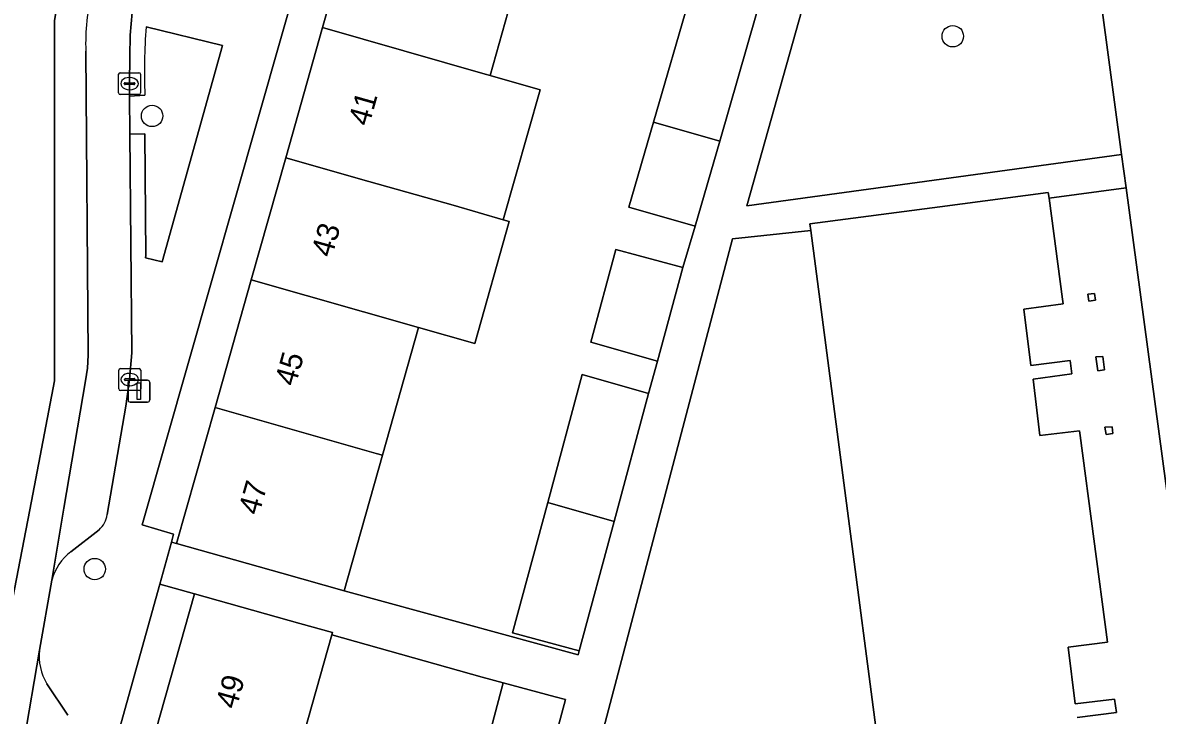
# Model space of a CAD drawing. Extents: x 163147 to 163550, y 380933 to 381639.
# Drawn here: x 163202 to 163253.8, y 381404.3 to 381435.9 of the extents above; entities that cross this region are included whole.
import ezdxf

# ---------------------------------------------------------------- set-up
doc = ezdxf.new("R2010")
doc.units = 0
for name, color, linetype in [('IMGEO_Boom', 7, 'Continuous'), ('IMGEO_Erf', 7, 'Continuous'), ('IMGEO_Fietspad_gesloten', 7, 'Continuous'), ('IMGEO_Groenvoorziening', 7, 'Continuous'), ('IMGEO_Hek', 7, 'Continuous'), ('IMGEO_Kolk', 7, 'Continuous'), ('IMGEO_Lichtmast', 7, 'Continuous'), ('IMGEO_Pand', 7, 'Continuous'), ('IMGEO_Pand_nummerreeks', 7, 'Continuous'), ('IMGEO_Parkeervlak_open', 7, 'Continuous'), ('IMGEO_Rijbaan_lokaal_gesloten', 7, 'Continuous'), ('IMGEO_Voetpad_open', 7, 'Continuous')]:
    doc.layers.add(name, color=color, linetype=linetype)

msp = doc.modelspace()

# ---------------------------------------------------------------- linework, layer by layer
at = {"layer": 'IMGEO_Boom'}
for centre in [(163244.469, 381435.322), (163207.876, 381431.678), (163205.255, 381410.967)]:
    msp.add_circle(centre, 0.489, dxfattribs=at)
at = {"layer": 'IMGEO_Erf'}
for points in [[(163218.959, 381447.365), (163220.594, 381453.144), (163222.244, 381458.973), (163223.876, 381464.74), (163225.339, 381464.399), (163227.677, 381472.702), (163226.121, 381473.3), (163223.737, 381464.635), (163222.262, 381465.047), (163207.416, 381412.989), (163208.859, 381412.568), (163208.756, 381412.2), (163208.989, 381412.135), (163210.75, 381418.357), (163212.398, 381424.182), (163213.979, 381429.766), (163215.663, 381435.717), (163217.323, 381441.585)], [(163250.682, 381423.211), (163250.652, 381423.42), (163250.635, 381423.537), (163250.942, 381423.571), (163250.986, 381423.264)], [(163251.007, 381420.667), (163251.325, 381420.69), (163251.402, 381420.073), (163251.104, 381420.023)], [(163251.477, 381417.118), (163251.418, 381417.458), (163251.747, 381417.472), (163251.78, 381417.162)], [(163203.745, 381388.288), (163205.79, 381395.559), (163207.822, 381402.781), (163209.807, 381409.838), (163208.221, 381410.28), (163194.052, 381359.469), (163195.521, 381359.055), (163197.595, 381366.428), (163199.658, 381373.761), (163201.68, 381380.948)]]:
    msp.add_lwpolyline(points, close=True, dxfattribs=at)
for points in [[(163224.978, 381439.398), (163223.318, 381433.532), (163225.61, 381432.878), (163223.913, 381426.93), (163224.193, 381426.848), (163222.618, 381421.284), (163220.055, 381422.002), (163218.404, 381416.169), (163216.649, 381409.968), (163227.347, 381407.045), (163227.397, 381407.23), (163224.347, 381408.053), (163225.954, 381414.011), (163227.531, 381419.857), (163230.569, 381418.989), (163230.971, 381420.478), (163227.933, 381421.346), (163229.074, 381425.576), (163232.124, 381424.753), (163232.693, 381426.636), (163229.667, 381427.509), (163230.789, 381431.395), (163232.474, 381437.235)], [(163258.396, 381383.641), (163252.391, 381428.393), (163248.867, 381427.918), (163249.48, 381423.304), (163249.508, 381423.091), (163247.721, 381422.851), (163248.039, 381420.272), (163249.838, 381420.498), (163249.914, 381419.887), (163248.143, 381419.648), (163248.451, 381417.075), (163250.261, 381417.286), (163250.289, 381417.073), (163251.54, 381407.63), (163249.735, 381407.401), (163250.061, 381404.815), (163251.86, 381405.026), (163251.949, 381404.42), (163250.155, 381404.191)], [(163252.191, 381317.758), (163237.977, 381426.449), (163234.394, 381426.061), (163227.903, 381401.347)], [(163222.451, 381400.242), (163223.921, 381405.768), (163222.952, 381406.026), (163216.083, 381407.958), (163214.127, 381401.004)]]:
    msp.add_lwpolyline(points, dxfattribs=at)
at = {"layer": 'IMGEO_Fietspad_gesloten'}
for points in [[(163241.568, 381568.239), (163223.711, 381513.764), (163218.451, 381497.565), (163216.801, 381492.716), (163214.12, 381481.676), (163206.489, 381449.486), (163203.704, 381437.827), (163203.421, 381436.022), (163203.421, 381430.45), (163203.421, 381421.474), (163203.421, 381419.565), (163202.361, 381414.066), (163200.997, 381406.978), (163199.813, 381399.806), (163199.503, 381397.64), (163197.853, 381391.449), (163194.244, 381378.759), (163188.546, 381358.485), (163166.425, 381280.691)], [(163168.406, 381281.262), (163179.271, 381319.843), (163184.929, 381339.887), (163190.292, 381358.866), (163196.902, 381382.418), (163200.87, 381396.808), (163201.039, 381397.48), (163201.153, 381398.031), (163202.014, 381403.062), (163202.729, 381407.262), (163203.289, 381410.463), (163203.844, 381413.75), (163204.827, 381419.568), (163204.916, 381420.152), (163204.948, 381420.745), (163204.846, 381434.635)]]:
    msp.add_lwpolyline(points, dxfattribs=at)
msp.add_arc((163214.203, 381435.026), 9.365, 165.3812, 182.3951, dxfattribs=at)
at = {"layer": 'IMGEO_Groenvoorziening'}
msp.add_lwpolyline([(163247.511, 381464.766), (163245.713, 381465.817), (163238.676, 381440.476), (163235.062, 381427.567), (163252.186, 381429.92)], close=True, dxfattribs=at)
for points in [[(163211.091, 381434.896), (163207.598, 381435.755)], [(163207.547, 381432.629), (163206.846, 381432.58), (163206.862, 381430.839), (163207.541, 381430.863), (163207.588, 381425.3), (163207.572, 381425.199), (163208.33, 381425.004), (163211.091, 381434.896)]]:
    msp.add_lwpolyline(points, dxfattribs=at)
msp.add_arc((163235.334, 381433.739), 27.81, 175.843, 182.2877, dxfattribs=at)
at = {"layer": 'IMGEO_Hek'}
for points in [[(163235.062, 381427.567), (163238.676, 381440.476)], [(163252.186, 381429.92), (163235.062, 381427.567)]]:
    msp.add_lwpolyline(points, dxfattribs=at)
at = {"layer": 'IMGEO_Kolk'}
for p, q in [((163206.345, 381432.729), (163206.345, 381433.581)), ((163206.42, 381433.655), (163207.272, 381433.655)), ((163206.833, 381433.435), (163206.858, 381433.435)), ((163207.346, 381433.581), (163207.346, 381432.729)), ((163206.604, 381433.149), (163206.604, 381433.161)), ((163207.042, 381433.112), (163206.644, 381433.112)), ((163206.647, 381433.198), (163207.045, 381433.198)), ((163206.856, 381432.875), (163206.831, 381432.875)), ((163207.088, 381433.161), (163207.088, 381433.149)), ((163207.272, 381432.655), (163206.42, 381432.655)), ((163206.352, 381419.204), (163206.352, 381420.056)), ((163206.427, 381420.13), (163207.279, 381420.13)), ((163206.84, 381419.91), (163206.865, 381419.91)), ((163207.353, 381420.056), (163207.353, 381419.204)), ((163206.611, 381419.624), (163206.611, 381419.636)), ((163207.049, 381419.587), (163206.651, 381419.587)), ((163206.654, 381419.673), (163207.052, 381419.673)), ((163207.095, 381419.636), (163207.095, 381419.624)), ((163207.279, 381419.13), (163206.427, 381419.13)), ((163206.863, 381419.35), (163206.838, 381419.35))]:
    msp.add_line(p, q, dxfattribs=at)
for points in [[(163206.345, 381432.729), (163206.345, 381433.581)], [(163206.42, 381433.655), (163207.272, 381433.655)], [(163207.346, 381433.581), (163207.346, 381432.729)], [(163207.272, 381432.655), (163206.42, 381432.655)], [(163206.352, 381419.204), (163206.352, 381420.056)], [(163206.427, 381420.13), (163207.279, 381420.13)], [(163207.353, 381420.056), (163207.353, 381419.204)], [(163207.279, 381419.13), (163206.427, 381419.13)]]:
    msp.add_lwpolyline(points, dxfattribs=at)
for centre, radius, start, end in [((163206.422, 381433.579), 0.0765, 91.552, 178.448), ((163206.422, 381433.579), 0.0765, 91.552, 178.448), ((163207.27, 381433.579), 0.0765, 1.552, 88.448), ((163207.27, 381433.579), 0.0765, 1.552, 88.448), ((163206.644, 381433.158), 0.0403, 85.8775, 175.7526), ((163206.641, 381433.148), 0.0366, 178.938, 274.7102), ((163207.045, 381433.155), 0.043, 264.8664, 352.4533), ((163207.049, 381433.16), 0.0386, 1.7309, 96.639), ((163206.422, 381432.731), 0.0765, 181.552, 268.448), ((163206.422, 381432.731), 0.0765, 181.552, 268.448), ((163207.27, 381432.731), 0.0765, 271.552, 358.448), ((163207.27, 381432.731), 0.0765, 271.552, 358.448), ((163206.429, 381420.054), 0.0765, 91.552, 178.448), ((163206.429, 381420.054), 0.0765, 91.552, 178.448), ((163207.277, 381420.054), 0.0765, 1.552, 88.448), ((163207.277, 381420.054), 0.0765, 1.552, 88.448), ((163206.651, 381419.633), 0.0403, 85.8775, 175.7526), ((163206.648, 381419.623), 0.0366, 178.938, 274.7102), ((163207.052, 381419.63), 0.043, 264.8664, 352.4533), ((163207.056, 381419.635), 0.0386, 1.7309, 96.639), ((163206.429, 381419.206), 0.0765, 181.552, 268.448), ((163206.429, 381419.206), 0.0765, 181.552, 268.448), ((163207.277, 381419.206), 0.0765, 271.552, 358.448), ((163207.277, 381419.206), 0.0765, 271.552, 358.448)]:
    msp.add_arc(centre, radius, start, end, dxfattribs=at)
for centre, major_axis, ratio, start_param, end_param in [((163206.832, 381433.155), (-0.387, 0.002), 0.722429, 4.712389, 7.853982), ((163206.857, 381433.155), (-0.39, 0.002), 0.717154, 1.570796, 4.712389), ((163206.839, 381419.63), (-0.387, 0.002), 0.722429, 4.712389, 7.853982), ((163206.864, 381419.63), (-0.39, 0.002), 0.717154, 1.570796, 4.712389)]:
    msp.add_ellipse(centre, major_axis=major_axis, ratio=ratio, start_param=start_param, end_param=end_param, dxfattribs=at)
at = {"layer": 'IMGEO_Lichtmast'}
for p, q in [((163206.774, 381418.698), (163206.774, 381419.498)), ((163206.774, 381419.498), (163206.774, 381418.698)), ((163206.874, 381419.598), (163207.664, 381419.598)), ((163207.664, 381419.598), (163206.874, 381419.598)), ((163207.764, 381419.498), (163207.764, 381418.698)), ((163207.764, 381418.698), (163207.764, 381419.498)), ((163207.664, 381418.598), (163206.874, 381418.598)), ((163206.874, 381418.598), (163207.664, 381418.598))]:
    msp.add_line(p, q, dxfattribs=at)
msp.add_lwpolyline([(163207.194, 381419.473), (163207.344, 381419.473), (163207.344, 381418.723), (163207.194, 381418.723), (163207.194, 381419.473)], dxfattribs=at)
for centre, start, end in [((163206.874, 381419.498), 90, 180), ((163206.874, 381419.498), 90, 180), ((163207.664, 381419.498), 0, 90), ((163207.664, 381419.498), 360, 90), ((163206.874, 381418.698), 180, 270), ((163206.874, 381418.698), 180, 270), ((163207.664, 381418.698), 270, 0), ((163207.664, 381418.698), 270, 0)]:
    msp.add_arc(centre, 0.1, start, end, dxfattribs=at)
at = {"layer": 'IMGEO_Pand'}
for points in [[(163217.323, 381441.585), (163215.663, 381435.717), (163223.096, 381433.593), (163223.318, 381433.532), (163224.978, 381439.398)], [(163230.789, 381431.395), (163233.816, 381430.53), (163235.499, 381436.362), (163232.474, 381437.235)], [(163225.61, 381432.878), (163223.318, 381433.532), (163223.096, 381433.593), (163215.663, 381435.717), (163213.979, 381429.766), (163217.776, 381428.681), (163221.638, 381427.598), (163223.913, 381426.93)], [(163230.789, 381431.395), (163229.667, 381427.509), (163232.693, 381426.636), (163233.816, 381430.53)], [(163224.193, 381426.848), (163223.913, 381426.93), (163221.638, 381427.598), (163217.776, 381428.681), (163213.979, 381429.766), (163212.398, 381424.182), (163220.055, 381422.002), (163222.618, 381421.284)], [(163232.124, 381424.753), (163229.074, 381425.576), (163227.933, 381421.346), (163230.971, 381420.478)], [(163210.75, 381418.357), (163218.118, 381416.251), (163218.404, 381416.169), (163220.055, 381422.002), (163212.398, 381424.182)], [(163250.942, 381423.571), (163250.635, 381423.537), (163250.652, 381423.42), (163250.682, 381423.211), (163250.986, 381423.264)], [(163251.325, 381420.69), (163251.007, 381420.667), (163251.104, 381420.023), (163251.402, 381420.073)], [(163230.569, 381418.989), (163227.531, 381419.857), (163225.954, 381414.011), (163228.992, 381413.142)], [(163210.75, 381418.357), (163208.989, 381412.135), (163213.801, 381410.774), (163216.649, 381409.968), (163218.404, 381416.169), (163218.118, 381416.251)], [(163251.747, 381417.472), (163251.418, 381417.458), (163251.477, 381417.118), (163251.78, 381417.162)], [(163225.954, 381414.011), (163224.347, 381408.053), (163227.397, 381407.23), (163228.992, 381413.142)], [(163216.083, 381407.958), (163216.113, 381408.065), (163214.621, 381408.485), (163209.807, 381409.838), (163207.822, 381402.781), (163213.864, 381401.078), (163214.127, 381401.004)], [(163223.921, 381405.768), (163222.451, 381400.242), (163225.281, 381399.444), (163226.762, 381405.012), (163226.301, 381405.135)]]:
    msp.add_lwpolyline(points, close=True, dxfattribs=at)
msp.add_lwpolyline([(163250.155, 381404.191), (163251.949, 381404.42), (163251.86, 381405.026), (163250.061, 381404.815), (163249.735, 381407.401), (163251.54, 381407.63), (163250.289, 381417.073), (163250.261, 381417.286), (163248.451, 381417.075), (163248.143, 381419.648), (163249.914, 381419.887), (163249.838, 381420.498), (163248.039, 381420.272), (163247.721, 381422.851), (163249.508, 381423.091), (163249.48, 381423.304), (163248.867, 381427.918), (163248.832, 381428.181), (163243.876, 381427.527), (163237.939, 381426.743), (163237.977, 381426.449), (163252.191, 381317.758)], dxfattribs=at)
at = {"layer": 'IMGEO_Parkeervlak_open'}
for points in [[(163206.862, 381430.839), (163206.846, 381432.58), (163206.841, 381433.156), (163206.852, 381434.394), (163206.869, 381435.376), (163206.97, 381436.404), (163209.838, 381448.544), (163210.251, 381450.293), (163211.414, 381455.214), (163213.896, 381465.595), (163213.898, 381465.606), (163214.376, 381467.613), (163215.249, 381471.266), (163215.306, 381471.477)], [(163204.846, 381434.635), (163204.948, 381420.745), (163204.916, 381420.152), (163204.827, 381419.568), (163203.844, 381413.75), (163203.289, 381410.463)], [(163205.816, 381413.457), (163206.667, 381418.408), (163206.849, 381419.63), (163206.951, 381420.855), (163206.862, 381430.839)], [(163204.158, 381411.764), (163205.449, 381412.769)], [(163202.729, 381407.262), (163202.014, 381403.062), (163201.153, 381398.031), (163201.039, 381397.48), (163200.87, 381396.808), (163196.902, 381382.418), (163190.292, 381358.866), (163184.929, 381339.887), (163179.271, 381319.843), (163168.406, 381281.262), (163161.793, 381257.499), (163161.275, 381254.943)], [(163204.021, 381404.285), (163203.062, 381405.727)]]:
    msp.add_lwpolyline(points, dxfattribs=at)
for centre, radius, start, end in [((163214.203, 381435.026), 9.365, 165.3812, 182.3951), ((163204.805, 381413.554), 1.015, 309.3382, 354.5082), ((163205.654, 381409.824), 2.449, 127.6344, 164.8839), ((163205.178, 381406.99), 2.465, 173.6583, 210.8216)]:
    msp.add_arc(centre, radius, start, end, dxfattribs=at)
at = {"layer": 'IMGEO_Rijbaan_lokaal_gesloten'}
msp.add_lwpolyline([(163166.425, 381280.691), (163188.546, 381358.485), (163194.244, 381378.759), (163197.853, 381391.449), (163199.503, 381397.64), (163199.813, 381399.806), (163200.997, 381406.978), (163202.361, 381414.066), (163203.421, 381419.565), (163203.421, 381421.474), (163203.421, 381430.45), (163203.421, 381436.022), (163203.704, 381437.827), (163206.489, 381449.486), (163214.12, 381481.676), (163216.801, 381492.716), (163218.451, 381497.565), (163223.711, 381513.764), (163241.568, 381568.239), (163248.986, 381592.289), (163253.519, 381605.619), (163255.545, 381608.986), (163259.826, 381616.311)], dxfattribs=at)
at = {"layer": 'IMGEO_Voetpad_open'}
for points in [[(163164.683, 381254.152), (163178.814, 381304.825), (163179.345, 381306.73), (163193.522, 381357.567), (163194.052, 381359.469), (163208.221, 381410.28), (163208.756, 381412.2), (163208.859, 381412.568), (163207.416, 381412.989), (163222.262, 381465.047), (163223.737, 381464.635), (163226.121, 381473.3), (163226.814, 381476.166), (163227.756, 381479.535), (163228.003, 381480.333), (163223.236, 381481.936)], [(163215.306, 381471.477), (163215.249, 381471.266), (163214.376, 381467.613), (163215.012, 381467.482), (163215.933, 381471.275), (163220.899, 381470.024), (163217.921, 381459.279), (163213.332, 381460.425), (163214.504, 381465.376), (163213.896, 381465.595), (163211.414, 381455.214), (163210.251, 381450.293), (163210.9, 381450.141), (163213.044, 381459.245), (163217.57, 381458.129), (163214.601, 381447.382), (163209.838, 381448.544), (163206.97, 381436.404), (163206.869, 381435.376), (163206.852, 381434.394), (163206.841, 381433.156), (163206.846, 381432.58), (163207.547, 381432.629)], [(163253.303, 381443.603), (163250.513, 381464.074), (163247.511, 381464.766), (163252.186, 381429.92), (163252.391, 381428.393), (163258.396, 381383.641), (163270.661, 381292.68), (163273.542, 381295.213)], [(163227.903, 381401.347), (163234.394, 381426.061), (163237.977, 381426.449), (163237.939, 381426.743), (163243.876, 381427.527), (163248.832, 381428.181), (163248.867, 381427.918), (163252.391, 381428.393), (163252.186, 381429.92), (163235.062, 381427.567), (163238.676, 381440.476)], [(163235.499, 381436.362), (163233.816, 381430.53), (163232.693, 381426.636), (163232.124, 381424.753), (163230.971, 381420.478), (163230.569, 381418.989), (163228.992, 381413.142), (163227.397, 381407.23), (163227.347, 381407.045), (163216.649, 381409.968), (163213.801, 381410.774), (163208.989, 381412.135), (163208.756, 381412.2), (163208.221, 381410.28), (163209.807, 381409.838), (163214.621, 381408.485), (163216.113, 381408.065), (163216.083, 381407.958), (163222.952, 381406.026), (163223.921, 381405.768), (163226.301, 381405.135), (163226.762, 381405.012), (163225.281, 381399.444)], [(163207.598, 381435.755), (163211.091, 381434.896), (163208.33, 381425.004), (163207.572, 381425.199), (163207.588, 381425.3), (163207.541, 381430.863), (163206.862, 381430.839), (163206.951, 381420.855), (163206.849, 381419.63), (163206.667, 381418.408), (163205.816, 381413.457)], [(163205.449, 381412.769), (163204.158, 381411.764)], [(163203.289, 381410.463), (163202.729, 381407.262)], [(163203.062, 381405.727), (163204.021, 381404.285)]]:
    msp.add_lwpolyline(points, dxfattribs=at)
for centre, radius, start, end in [((163235.334, 381433.739), 27.81, 175.843, 182.2877), ((163204.805, 381413.554), 1.015, 309.3382, 354.5082), ((163205.654, 381409.824), 2.449, 127.6344, 164.8839), ((163205.178, 381406.99), 2.465, 173.6583, 210.8216)]:
    msp.add_arc(centre, radius, start, end, dxfattribs=at)

# ---------------------------------------------------------------- texts
at = {"layer": 'IMGEO_Pand_nummerreeks'}
for s, rotation, p in [('41', 74.198, (163217.784, 381431.171)), ('43', 74.198, (163216.087, 381425.172)), ('45', 74.1987, (163214.42, 381419.281)), ('47', 74.1987, (163212.753, 381413.391)), ('49', 74.2897, (163211.72, 381404.526))]:
    msp.add_text(s, height=1, rotation=rotation, dxfattribs=at).set_placement(p)

doc.saveas('drawing.dxf')
